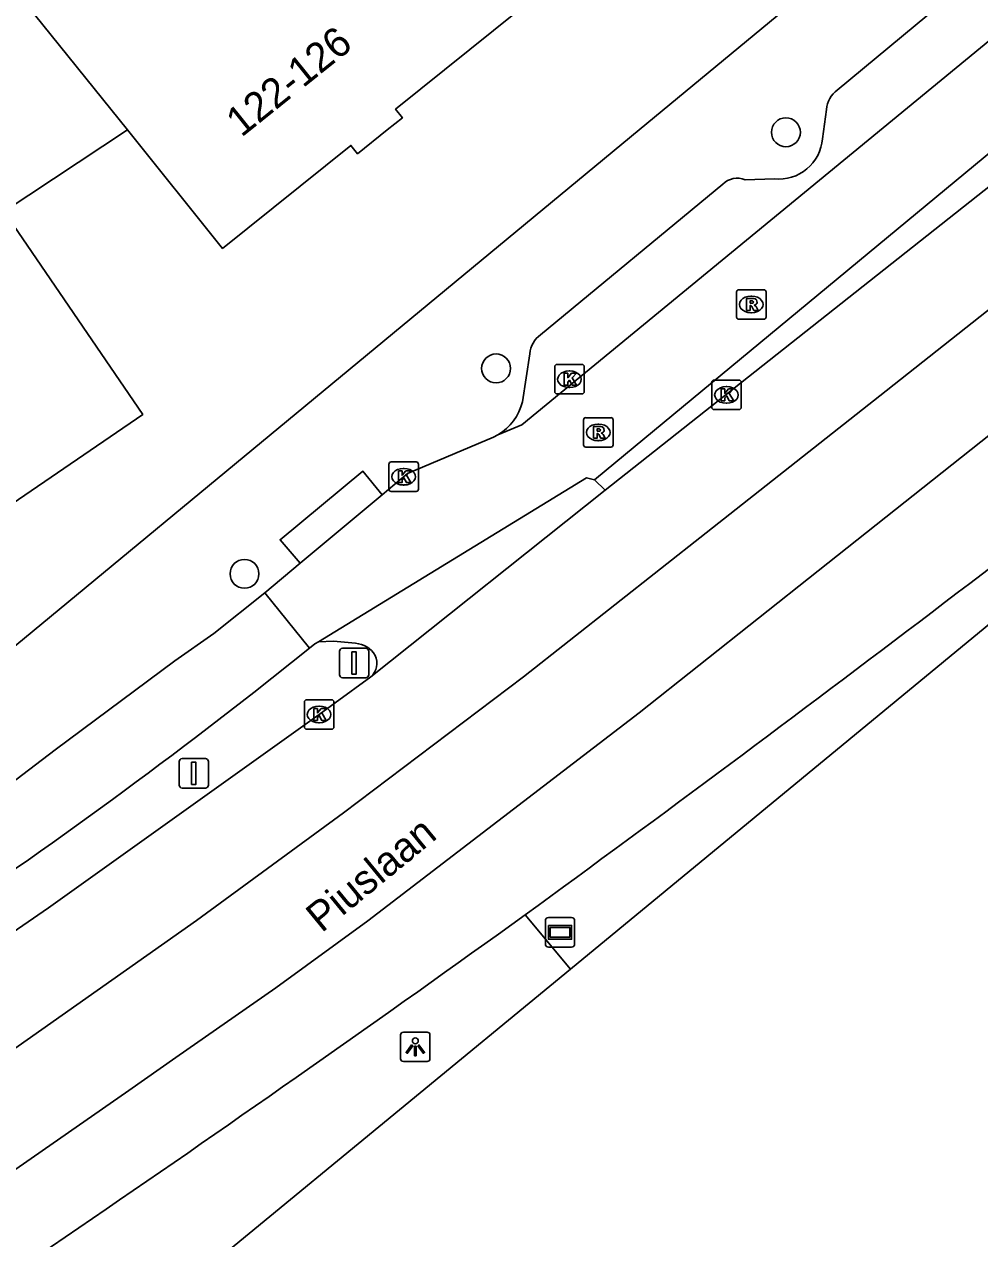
# Model space of a CAD drawing. Extents: x 161882 to 162509, y 381687 to 382379.
# Drawn here: x 162377.47 to 162409.85, y 381712.41 to 381753.58 of the extents above; entities that cross this region are included whole.
import ezdxf

# ---------------------------------------------------------------- set-up
doc = ezdxf.new("R2010")
doc.units = 0
for name, color, linetype in [('IMGEO_Berm_open', 7, 'Continuous'), ('IMGEO_Boom', 7, 'Continuous'), ('IMGEO_Fietspad_gesloten', 7, 'Continuous'), ('IMGEO_Fietspad_open', 7, 'Continuous'), ('IMGEO_Kolk', 7, 'Continuous'), ('IMGEO_Lichtpunt', 7, 'Continuous'), ('IMGEO_Openbare_ruimte_label', 7, 'Continuous'), ('IMGEO_Pand', 7, 'Continuous'), ('IMGEO_Pand_nummerreeks', 7, 'Continuous'), ('IMGEO_Reclamebord', 7, 'Continuous'), ('IMGEO_Rijbaan_lokaal_open', 7, 'Continuous'), ('IMGEO_Rijbaan_regionaal_gesloten', 7, 'Continuous'), ('IMGEO_Rioolput', 7, 'Continuous'), ('IMGEO_Verkeersbordpaal', 7, 'Continuous'), ('IMGEO_Voetpad_open', 7, 'Continuous')]:
    doc.layers.add(name, color=color, linetype=linetype)

msp = doc.modelspace()

# ---------------------------------------------------------------- linework, layer by layer
at = {"layer": 'IMGEO_Berm_open'}
msp.add_lwpolyline([(162395.982, 381721.548), (162394.446, 381723.391)], dxfattribs=at)
at = {"layer": 'IMGEO_Boom'}
for centre in [(162403.282, 381749.921), (162393.459, 381741.915), (162384.934, 381734.95)]:
    msp.add_circle(centre, 0.489, dxfattribs=at)
at = {"layer": 'IMGEO_Fietspad_gesloten'}
for points in [[(162472.336, 381798.789), (162413.971, 381752.357), (162396.799, 381738.137)], [(162465.384, 381797.056), (162418.283, 381759.605), (162412.351, 381754.828), (162394.327, 381740.001), (162393.522, 381739.663)], [(162389.601, 381737.634), (162390.461, 381738.351), (162393.372, 381739.584), (162393.522, 381739.663)], [(162389.601, 381737.634), (162386.818, 381735.309)], [(162385.622, 381734.309), (162386.818, 381735.309)], [(162385.622, 381734.309), (162387.138, 381732.433)], [(162387.138, 381732.433), (162387.312, 381732.575), (162387.443, 381732.645)]]:
    msp.add_lwpolyline(points, dxfattribs=at)
at = {"layer": 'IMGEO_Fietspad_open'}
for points in [[(162346.921, 381710.054), (162349.615, 381711.299), (162352.628, 381712.845), (162357.168, 381715.275), (162361.278, 381717.542), (162370.414, 381723.131), (162371.801, 381724.074), (162374.553, 381725.96), (162378.522, 381728.988), (162382.571, 381731.996), (162383.892, 381732.922), (162385.622, 381734.309)], [(162385.254, 381730.927), (162387.138, 381732.433)]]:
    msp.add_lwpolyline(points, dxfattribs=at)
msp.add_arc((162261.968, 381889.144), 200.58, 303.3457, 307.92657, dxfattribs=at)
at = {"layer": 'IMGEO_Kolk'}
for p, q in [((162395.445, 381741.123), (162395.445, 381741.975)), ((162395.52, 381742.049), (162396.372, 381742.049)), ((162395.933, 381741.829), (162395.958, 381741.829)), ((162396.446, 381741.975), (162396.446, 381741.123)), ((162400.767, 381740.591), (162400.767, 381741.443)), ((162400.842, 381741.517), (162401.694, 381741.517)), ((162401.768, 381741.443), (162401.768, 381740.591)), ((162396.372, 381741.049), (162395.52, 381741.049)), ((162395.956, 381741.269), (162395.931, 381741.269)), ((162401.255, 381741.297), (162401.28, 381741.297)), ((162401.278, 381740.737), (162401.253, 381740.737)), ((162401.694, 381740.517), (162400.842, 381740.517)), ((162389.828, 381737.816), (162389.828, 381738.668)), ((162389.903, 381738.742), (162390.755, 381738.742)), ((162390.316, 381738.522), (162390.341, 381738.522)), ((162390.829, 381738.668), (162390.829, 381737.816)), ((162390.755, 381737.742), (162389.903, 381737.742)), ((162390.339, 381737.962), (162390.314, 381737.962)), ((162387.036, 381730.683), (162387.888, 381730.683)), ((162386.961, 381729.757), (162386.961, 381730.609)), ((162387.449, 381730.463), (162387.474, 381730.463)), ((162387.962, 381730.609), (162387.962, 381729.757)), ((162387.472, 381729.903), (162387.447, 381729.903)), ((162387.888, 381729.683), (162387.036, 381729.683))]:
    msp.add_line(p, q, dxfattribs=at)
for points in [[(162395.445, 381741.123), (162395.445, 381741.975)], [(162395.52, 381742.049), (162396.372, 381742.049)], [(162396.446, 381741.975), (162396.446, 381741.123)], [(162395.766, 381741.749), (162395.889, 381741.749), (162395.889, 381741.598), (162396.019, 381741.749), (162396.183, 381741.749), (162396.037, 381741.598), (162396.19, 381741.349), (162396.038, 381741.349), (162395.953, 381741.513), (162395.889, 381741.446), (162395.889, 381741.349), (162395.766, 381741.349), (162395.766, 381741.749)], [(162400.767, 381740.591), (162400.767, 381741.443)], [(162400.842, 381741.517), (162401.694, 381741.517)], [(162401.768, 381741.443), (162401.768, 381740.591)], [(162396.372, 381741.049), (162395.52, 381741.049)], [(162401.088, 381741.217), (162401.211, 381741.217), (162401.211, 381741.066), (162401.341, 381741.217), (162401.505, 381741.217), (162401.359, 381741.066), (162401.512, 381740.817), (162401.36, 381740.817), (162401.275, 381740.981), (162401.211, 381740.914), (162401.211, 381740.817), (162401.088, 381740.817), (162401.088, 381741.217)], [(162401.694, 381740.517), (162400.842, 381740.517)], [(162389.828, 381737.816), (162389.828, 381738.668)], [(162389.903, 381738.742), (162390.755, 381738.742)], [(162390.829, 381738.668), (162390.829, 381737.816)], [(162390.149, 381738.442), (162390.272, 381738.442), (162390.272, 381738.291), (162390.402, 381738.442), (162390.566, 381738.442), (162390.42, 381738.291), (162390.573, 381738.042), (162390.421, 381738.042), (162390.336, 381738.206), (162390.272, 381738.139), (162390.272, 381738.042), (162390.149, 381738.042), (162390.149, 381738.442)], [(162390.755, 381737.742), (162389.903, 381737.742)], [(162387.036, 381730.683), (162387.888, 381730.683)], [(162386.961, 381729.757), (162386.961, 381730.609)], [(162387.282, 381730.383), (162387.405, 381730.383), (162387.405, 381730.232), (162387.535, 381730.383), (162387.699, 381730.383), (162387.553, 381730.232), (162387.706, 381729.983), (162387.554, 381729.983), (162387.469, 381730.147), (162387.405, 381730.08), (162387.405, 381729.983), (162387.282, 381729.983), (162387.282, 381730.383)], [(162387.962, 381730.609), (162387.962, 381729.757)], [(162387.888, 381729.683), (162387.036, 381729.683)]]:
    msp.add_lwpolyline(points, dxfattribs=at)
for centre, start, end in [((162395.522, 381741.973), 91.552, 178.448), ((162395.522, 381741.973), 91.552, 178.448), ((162396.37, 381741.973), 1.552, 88.448), ((162396.37, 381741.973), 1.552, 88.448), ((162400.844, 381741.441), 91.552, 178.448), ((162400.844, 381741.441), 91.552, 178.448), ((162401.692, 381741.441), 1.552, 88.448), ((162401.692, 381741.441), 1.552, 88.448), ((162395.522, 381741.125), 181.552, 268.448), ((162395.522, 381741.125), 181.552, 268.448), ((162396.37, 381741.125), 271.552, 358.448), ((162396.37, 381741.125), 271.552, 358.448), ((162400.844, 381740.593), 181.552, 268.448), ((162400.844, 381740.593), 181.552, 268.448), ((162401.692, 381740.593), 271.552, 358.448), ((162401.692, 381740.593), 271.552, 358.448), ((162389.905, 381738.666), 91.552, 178.448), ((162389.905, 381738.666), 91.552, 178.448), ((162390.753, 381738.666), 1.552, 88.448), ((162390.753, 381738.666), 1.552, 88.448), ((162389.905, 381737.818), 181.552, 268.448), ((162389.905, 381737.818), 181.552, 268.448), ((162390.753, 381737.818), 271.552, 358.448), ((162390.753, 381737.818), 271.552, 358.448), ((162387.038, 381730.607), 91.552, 178.448), ((162387.038, 381730.607), 91.552, 178.448), ((162387.886, 381730.607), 1.552, 88.448), ((162387.886, 381730.607), 1.552, 88.448), ((162387.038, 381729.759), 181.552, 268.448), ((162387.038, 381729.759), 181.552, 268.448), ((162387.886, 381729.759), 271.552, 358.448), ((162387.886, 381729.759), 271.552, 358.448)]:
    msp.add_arc(centre, 0.0765, start, end, dxfattribs=at)
for centre, major_axis, ratio, start_param, end_param in [((162395.932, 381741.549), (-0.387, 0.002), 0.722429, 4.712389, 7.853982), ((162395.957, 381741.549), (-0.39, 0.002), 0.717154, 1.570796, 4.712389), ((162401.254, 381741.017), (-0.387, 0.002), 0.722429, 4.712389, 7.853982), ((162401.279, 381741.017), (-0.39, 0.002), 0.717154, 1.570796, 4.712389), ((162390.315, 381738.242), (-0.387, 0.002), 0.722429, 4.712389, 7.853982), ((162390.34, 381738.242), (-0.39, 0.002), 0.717154, 1.570796, 4.712389), ((162387.448, 381730.183), (-0.387, 0.002), 0.722429, 4.712389, 7.853982), ((162387.473, 381730.183), (-0.39, 0.002), 0.717154, 1.570796, 4.712389)]:
    msp.add_ellipse(centre, major_axis=major_axis, ratio=ratio, start_param=start_param, end_param=end_param, dxfattribs=at)
at = {"layer": 'IMGEO_Lichtpunt'}
for p, q in [((162390.223, 381719.316), (162390.223, 381718.509)), ((162390.223, 381719.316), (162390.223, 381718.509)), ((162391.125, 381719.411), (162390.317, 381719.411)), ((162391.125, 381719.411), (162390.317, 381719.411)), ((162391.219, 381718.509), (162391.219, 381719.316)), ((162391.219, 381718.509), (162391.219, 381719.316)), ((162390.317, 381718.415), (162391.125, 381718.415)), ((162390.317, 381718.415), (162391.125, 381718.415))]:
    msp.add_line(p, q, dxfattribs=at)
for points in [[(162390.597, 381718.98), (162390.636, 381718.952), (162390.448, 381718.69), (162390.41, 381718.717), (162390.597, 381718.98)], [(162390.699, 381718.932), (162390.746, 381718.932), (162390.746, 381718.61), (162390.699, 381718.61), (162390.699, 381718.932)], [(162390.809, 381718.952), (162390.847, 381718.979), (162391.034, 381718.717), (162390.995, 381718.689), (162390.809, 381718.952)]]:
    msp.add_lwpolyline(points, dxfattribs=at)
msp.add_circle((162390.722, 381719.114), 0.0994, dxfattribs=at)
for centre, start, end in [((162390.317, 381719.316), 90, 180), ((162390.317, 381719.316), 90, 180), ((162391.125, 381719.316), 0, 90), ((162391.125, 381719.316), 0, 90), ((162390.317, 381718.509), 180, 270), ((162390.317, 381718.509), 180, 270), ((162391.125, 381718.509), 270, 0), ((162391.125, 381718.509), 270, 360)]:
    msp.add_arc(centre, 0.0946, start, end, dxfattribs=at)
at = {"layer": 'IMGEO_Pand'}
for points in [[(162380.965, 381750), (162377.539, 381754.267)], [(162394.235, 381754.059), (162390.053, 381750.701), (162390.283, 381750.415), (162389.766, 381750), (162388.764, 381749.195), (162388.539, 381749.476), (162384.189, 381745.983), (162380.965, 381750)], [(162380.965, 381750), (162376.785, 381747.233), (162381.487, 381740.355), (162373.695, 381735.029)]]:
    msp.add_lwpolyline(points, dxfattribs=at)
at = {"layer": 'IMGEO_Reclamebord'}
for p, q in [((162395.231, 381723.295), (162396.021, 381723.295)), ((162396.021, 381723.295), (162395.231, 381723.295)), ((162395.131, 381722.395), (162395.131, 381723.195)), ((162395.131, 381723.195), (162395.131, 381722.395)), ((162396.121, 381723.195), (162396.121, 381722.395)), ((162396.121, 381722.395), (162396.121, 381723.195)), ((162396.021, 381722.295), (162395.231, 381722.295)), ((162395.231, 381722.295), (162396.021, 381722.295))]:
    msp.add_line(p, q, dxfattribs=at)
for points in [[(162395.232, 381723.027), (162396.02, 381723.027), (162396.02, 381722.563), (162395.232, 381722.563), (162395.232, 381723.027)], [(162395.297, 381722.962), (162395.297, 381722.628), (162395.955, 381722.628), (162395.955, 381722.962), (162395.297, 381722.962)]]:
    msp.add_lwpolyline(points, dxfattribs=at)
for centre, start, end in [((162395.231, 381723.195), 90, 180), ((162395.231, 381723.195), 90, 180), ((162396.021, 381723.195), 0, 90), ((162396.021, 381723.195), 360, 90), ((162395.231, 381722.395), 180, 270), ((162395.231, 381722.395), 180, 270), ((162396.021, 381722.395), 270, 0), ((162396.021, 381722.395), 270, 0)]:
    msp.add_arc(centre, 0.1, start, end, dxfattribs=at)
at = {"layer": 'IMGEO_Rijbaan_lokaal_open'}
for points in [[(162387.443, 381732.645), (162396.519, 381738.21), (162396.799, 381738.137)], [(162396.799, 381738.137), (162397.154, 381737.782)], [(162388.696, 381732.596), (162387.947, 381732.671), (162387.443, 381732.645)]]:
    msp.add_lwpolyline(points, dxfattribs=at)
for centre, radius, start, end in [((162388.636, 381731.758), 0.84, 30.395, 85.92), ((162388.803, 381731.919), 0.617, 311.5893, 25.3662)]:
    msp.add_arc(centre, radius, start, end, dxfattribs=at)
at = {"layer": 'IMGEO_Rijbaan_regionaal_gesloten'}
for points in [[(162354.918, 381703.865), (162355.932, 381704.593), (162374.687, 381717.125), (162383.304, 381723.196), (162388.283, 381726.848), (162394.39, 381731.453), (162400.577, 381736.34), (162406.68, 381741.16), (162412.783, 381745.979), (162418.885, 381750.799), (162424.953, 381755.663), (162430.995, 381760.424), (162437.093, 381765.307), (162443.174, 381770.102), (162449.253, 381775.014), (162455.293, 381779.828), (162461.432, 381784.719), (162467.508, 381789.56), (162473.626, 381794.349), (162479.733, 381799.057), (162485.928, 381803.772), (162492.011, 381808.462), (162495.338, 381811.162)], [(162397.154, 381737.782), (162428.678, 381762.735), (162473.156, 381798.141)], [(162458.703, 381773.301), (162449.246, 381765.447), (162448.728, 381765.02), (162430.504, 381750), (162395.982, 381721.548)], [(162410.545, 381739.948), (162404.375, 381735.051), (162398.31, 381730.237), (162392.165, 381725.525), (162389.111, 381723.182), (162386, 381720.915), (162382.601, 381718.547), (162381.009, 381717.438), (162376.024, 381713.965), (162370.943, 381710.632), (162366.08, 381707.443), (162356.575, 381701.209)], [(162397.154, 381737.782), (162389.213, 381731.457)], [(162389.213, 381731.457), (162388.005, 381730.573), (162387.459, 381730.182), (162378.285, 381723.624), (162373.969, 381720.658), (162373.201, 381720.113)], [(162395.982, 381721.548), (162361.193, 381692.929)]]:
    msp.add_lwpolyline(points, dxfattribs=at)
for centre, radius, start, end in [((161909.109, 382390.011), 824.581, 306.056759, 308.445187), ((161957.094, 382330.459), 748.203, 303.025037, 305.770229)]:
    msp.add_arc(centre, radius, start, end, dxfattribs=at)
at = {"layer": 'IMGEO_Rioolput'}
for p, q in [((162401.608, 381743.658), (162401.608, 381744.51)), ((162401.683, 381744.584), (162402.535, 381744.584)), ((162402.096, 381744.364), (162402.121, 381744.364)), ((162402.609, 381744.51), (162402.609, 381743.658)), ((162402.535, 381743.584), (162401.683, 381743.584)), ((162402.119, 381743.804), (162402.094, 381743.804)), ((162396.423, 381739.319), (162396.423, 381740.171)), ((162396.498, 381740.245), (162397.35, 381740.245)), ((162397.424, 381740.171), (162397.424, 381739.319)), ((162396.911, 381740.025), (162396.936, 381740.025)), ((162396.934, 381739.465), (162396.909, 381739.465)), ((162397.35, 381739.245), (162396.498, 381739.245))]:
    msp.add_line(p, q, dxfattribs=at)
for points in [[(162401.608, 381743.658), (162401.608, 381744.51)], [(162401.683, 381744.584), (162402.535, 381744.584)], [(162402.197, 381744.282), (162401.945, 381744.284), (162401.945, 381743.884)], [(162402.609, 381744.51), (162402.609, 381743.658)], [(162401.945, 381743.884), (162402.069, 381743.884), (162402.069, 381744.046), (162402.08, 381744.046)], [(162402.123, 381744.203), (162402.069, 381744.203), (162402.069, 381744.122)], [(162402.069, 381744.122), (162402.121, 381744.122)], [(162402.127, 381744.017), (162402.198, 381743.884), (162402.338, 381743.884), (162402.273, 381744.01)], [(162402.535, 381743.584), (162401.683, 381743.584)], [(162396.423, 381739.319), (162396.423, 381740.171)], [(162396.498, 381740.245), (162397.35, 381740.245)], [(162397.424, 381740.171), (162397.424, 381739.319)], [(162397.012, 381739.943), (162396.76, 381739.945), (162396.76, 381739.545)], [(162396.938, 381739.864), (162396.884, 381739.864), (162396.884, 381739.783)], [(162396.884, 381739.783), (162396.936, 381739.783)], [(162396.76, 381739.545), (162396.884, 381739.545), (162396.884, 381739.707), (162396.895, 381739.707)], [(162396.942, 381739.678), (162397.013, 381739.545), (162397.153, 381739.545), (162397.088, 381739.671)], [(162397.35, 381739.245), (162396.498, 381739.245)]]:
    msp.add_lwpolyline(points, dxfattribs=at)
for centre, radius, start, end in [((162401.685, 381744.508), 0.0765, 91.552, 178.448), ((162401.685, 381744.508), 0.0765, 91.552, 178.448), ((162402.196, 381744.172), 0.109, 350.3612, 89.416), ((162402.533, 381744.508), 0.0765, 1.552, 88.448), ((162402.533, 381744.508), 0.0765, 1.552, 88.448), ((162402.079, 381743.993), 0.0533, 26.0293, 88.6989), ((162402.105, 381744.311), 0.19, 274.7715, 282.9687), ((162402.129, 381744.107), 0.0964, 77.0061, 93.1865), ((162402.143, 381744.164), 0.0378, 276.6634, 79.6772), ((162402.194, 381744.172), 0.112, 277.5842, 350.9817), ((162402.178, 381743.957), 0.108, 29.5134, 73.7905), ((162401.685, 381743.66), 0.0765, 181.552, 268.448), ((162401.685, 381743.66), 0.0765, 181.552, 268.448), ((162402.533, 381743.66), 0.0765, 271.552, 358.448), ((162402.533, 381743.66), 0.0765, 271.552, 358.448), ((162396.5, 381740.169), 0.0765, 91.552, 178.448), ((162396.5, 381740.169), 0.0765, 91.552, 178.448), ((162397.348, 381740.169), 0.0765, 1.552, 88.448), ((162397.348, 381740.169), 0.0765, 1.552, 88.448), ((162396.92, 381739.972), 0.19, 274.7715, 282.9687), ((162396.944, 381739.768), 0.0964, 77.0061, 93.1865), ((162396.958, 381739.825), 0.0378, 276.6634, 79.6772), ((162397.011, 381739.833), 0.109, 350.3612, 89.416), ((162397.009, 381739.833), 0.112, 277.5842, 350.9817), ((162396.993, 381739.618), 0.108, 29.5134, 73.7905), ((162396.5, 381739.321), 0.0765, 181.552, 268.448), ((162396.5, 381739.321), 0.0765, 181.552, 268.448), ((162396.894, 381739.654), 0.0533, 26.0293, 88.6989), ((162397.348, 381739.321), 0.0765, 271.552, 358.448), ((162397.348, 381739.321), 0.0765, 271.552, 358.448)]:
    msp.add_arc(centre, radius, start, end, dxfattribs=at)
for centre, major_axis, ratio, start_param, end_param in [((162402.095, 381744.084), (-0.387, 0.002), 0.722429, 4.712389, 7.853982), ((162402.12, 381744.084), (-0.39, 0.002), 0.717154, 1.570796, 4.712389), ((162396.91, 381739.745), (-0.387, 0.002), 0.722429, 4.712389, 7.853982), ((162396.935, 381739.745), (-0.39, 0.002), 0.717154, 1.570796, 4.712389)]:
    msp.add_ellipse(centre, major_axis=major_axis, ratio=ratio, start_param=start_param, end_param=end_param, dxfattribs=at)
at = {"layer": 'IMGEO_Verkeersbordpaal'}
for p, q in [((162388.152, 381731.528), (162388.152, 381732.328)), ((162388.152, 381732.328), (162388.152, 381731.528)), ((162388.252, 381732.428), (162389.042, 381732.428)), ((162389.042, 381732.428), (162388.252, 381732.428)), ((162389.142, 381732.328), (162389.142, 381731.528)), ((162389.142, 381731.528), (162389.142, 381732.328)), ((162389.042, 381731.428), (162388.252, 381731.428)), ((162388.252, 381731.428), (162389.042, 381731.428)), ((162382.818, 381728.687), (162383.608, 381728.687)), ((162383.608, 381728.687), (162382.818, 381728.687)), ((162382.718, 381727.787), (162382.718, 381728.587)), ((162382.718, 381728.587), (162382.718, 381727.787)), ((162383.708, 381728.587), (162383.708, 381727.787)), ((162383.708, 381727.787), (162383.708, 381728.587)), ((162383.608, 381727.687), (162382.818, 381727.687)), ((162382.818, 381727.687), (162383.608, 381727.687))]:
    msp.add_line(p, q, dxfattribs=at)
for points in [[(162388.572, 381732.303), (162388.722, 381732.303), (162388.722, 381731.553), (162388.572, 381731.553), (162388.572, 381732.303)], [(162383.138, 381728.562), (162383.288, 381728.562), (162383.288, 381727.812), (162383.138, 381727.812), (162383.138, 381728.562)]]:
    msp.add_lwpolyline(points, dxfattribs=at)
for centre, start, end in [((162388.252, 381732.328), 90, 180), ((162388.252, 381732.328), 90, 180), ((162389.042, 381732.328), 0, 90), ((162389.042, 381732.328), 360, 90), ((162388.252, 381731.528), 180, 270), ((162388.252, 381731.528), 180, 270), ((162389.042, 381731.528), 270, 0), ((162389.042, 381731.528), 270, 0), ((162382.818, 381728.587), 90, 180), ((162382.818, 381728.587), 90, 180), ((162383.608, 381728.587), 0, 90), ((162383.608, 381728.587), 360, 90), ((162382.818, 381727.787), 180, 270), ((162382.818, 381727.787), 180, 270), ((162383.608, 381727.787), 270, 0), ((162383.608, 381727.787), 270, 0)]:
    msp.add_arc(centre, 0.1, start, end, dxfattribs=at)
at = {"layer": 'IMGEO_Voetpad_open'}
for points in [[(162342.256, 381716.825), (162343.866, 381713.286), (162356.915, 381719.329), (162365.839, 381723.151), (162398.308, 381750), (162437.038, 381782.026)], [(162405.024, 381751.353), (162411.161, 381756.457)], [(162404.518, 381749.704), (162404.653, 381750.699)], [(162394.97, 381743.049), (162401.142, 381748.158)], [(162401.902, 381748.31), (162402.89, 381748.342)], [(162394.352, 381740.784), (162394.606, 381742.414)], [(162386.818, 381735.309), (162386.139, 381736.108), (162388.945, 381738.427), (162389.601, 381737.634)]]:
    msp.add_lwpolyline(points, dxfattribs=at)
for centre, radius, start, end in [((162405.575, 381750.608), 0.927, 126.498, 174.3714), ((162403.045, 381749.81), 1.476, 263.9568, 355.8755), ((162401.631, 381747.687), 0.679, 66.5226, 136.0972), ((162395.413, 381742.373), 0.809, 123.2639, 177.091), ((162392.602, 381741.212), 1.801, 300.7023, 346.2645)]:
    msp.add_arc(centre, radius, start, end, dxfattribs=at)

# ---------------------------------------------------------------- texts
at = {"layer": 'IMGEO_Openbare_ruimte_label'}
msp.add_text('Piuslaan', height=1, rotation=39.4022, dxfattribs=at).set_placement((162387.547, 381722.757))
at = {"layer": 'IMGEO_Pand_nummerreeks'}
msp.add_text('122-126', height=1, rotation=38.7959, dxfattribs=at).set_placement((162384.827, 381749.729))

doc.saveas('drawing.dxf')
